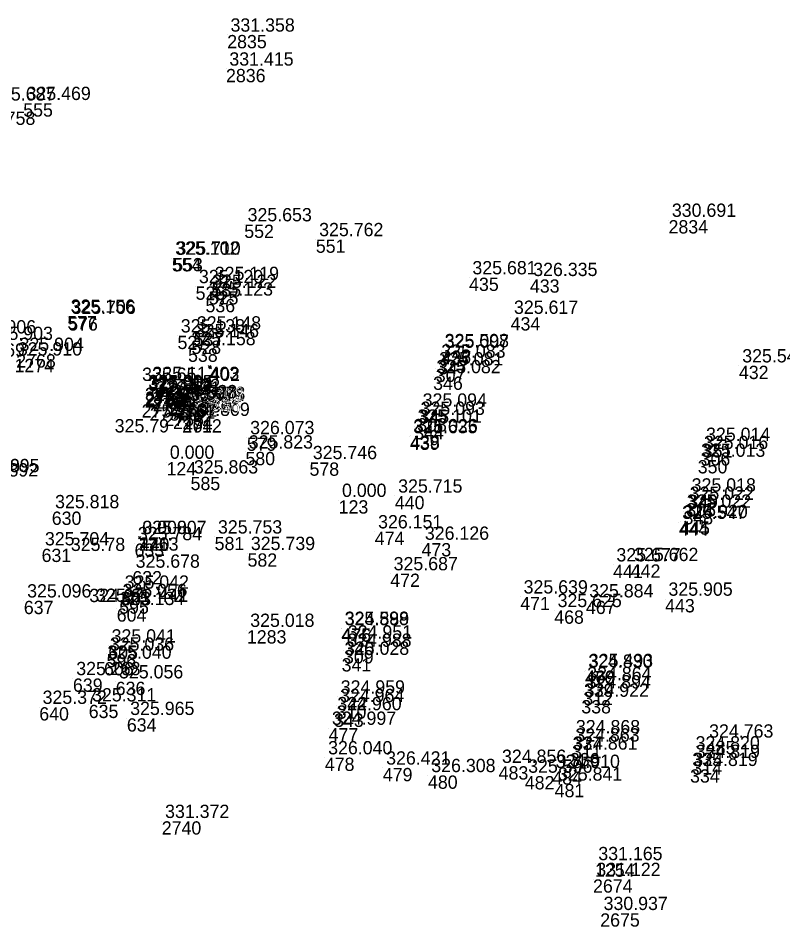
# Model space of a CAD drawing. Extents: x -829398 to -819400, y -1074439 to -1067977.
# Drawn here: x -823231.7 to -823162.7, y -1070433.4 to -1070351.4 of the extents above; entities that cross this region are included whole.
import ezdxf

# ---------------------------------------------------------------- set-up
doc = ezdxf.new("R2010")
doc.units = 0
doc.layers.add('Vrstva 60', color=7, linetype='Continuous')
doc.layers.add('Vrstva 61', color=7, linetype='Continuous')

msp = doc.modelspace()

# ---------------------------------------------------------------- linework, layer by layer
at = {"layer": 'Vrstva 60'}
for p, q in [((-823212.841, -1070352.909), (-823212.841, -1070352.909)), ((-823212.947, -1070355.975), (-823212.947, -1070355.975)), ((-823231.262, -1070359.081), (-823231.262, -1070359.081)), ((-823172.985, -1070369.629), (-823172.985, -1070369.629)), ((-823211.301, -1070370.035), (-823211.301, -1070370.035)), ((-823204.837, -1070371.375), (-823204.837, -1070371.375)), ((-823217.838, -1070373.055), (-823217.838, -1070373.055)), ((-823217.725, -1070373.046), (-823217.725, -1070373.046)), ((-823214.262, -1070375.333), (-823214.262, -1070375.333)), ((-823190.998, -1070374.82), (-823190.998, -1070374.82)), ((-823185.505, -1070374.974), (-823185.505, -1070374.974)), ((-823215.694, -1070375.616), (-823215.694, -1070375.616)), ((-823214.5, -1070376.041), (-823214.5, -1070376.041)), ((-823214.805, -1070376.743), (-823214.805, -1070376.743)), ((-823227.278, -1070378.293), (-823227.278, -1070378.293)), ((-823227.202, -1070378.395), (-823227.202, -1070378.395)), ((-823187.244, -1070378.389), (-823187.244, -1070378.389)), ((-823217.333, -1070380.068), (-823217.333, -1070380.068)), ((-823215.883, -1070379.806), (-823215.883, -1070379.806)), ((-823216.069, -1070380.508), (-823216.069, -1070380.508)), ((-823216.376, -1070381.22), (-823216.376, -1070381.22)), ((-823193.497, -1070381.399), (-823193.497, -1070381.399)), ((-823193.492, -1070381.455), (-823193.492, -1070381.455)), ((-823214.433, -1070382.866), (-823214.533, -1070382.766)), ((-823214.374, -1070382.942), (-823214.474, -1070382.842)), ((-823214.433, -1070382.866), (-823214.333, -1070382.766)), ((-823214.374, -1070382.942), (-823214.274, -1070382.842)), ((-823193.808, -1070382.347), (-823193.808, -1070382.347)), ((-823166.63, -1070382.775), (-823166.63, -1070382.775)), ((-823214.433, -1070382.866), (-823214.533, -1070382.966)), ((-823214.374, -1070382.942), (-823214.474, -1070383.042)), ((-823214.433, -1070382.866), (-823214.333, -1070382.966)), ((-823214.374, -1070382.942), (-823214.274, -1070383.042)), ((-823194.005, -1070383.043), (-823194.005, -1070383.043)), ((-823194.243, -1070383.75), (-823194.243, -1070383.75)), ((-823220.258, -1070385.1), (-823220.258, -1070385.1)), ((-823220.244, -1070385.225), (-823220.244, -1070385.225)), ((-823220.278, -1070385.352), (-823220.278, -1070385.352)), ((-823219.577, -1070385.456), (-823219.577, -1070385.456)), ((-823219.561, -1070385.675), (-823219.561, -1070385.675)), ((-823218.045, -1070386.01), (-823218.045, -1070386.01)), ((-823220.565, -1070386.248), (-823220.565, -1070386.248)), ((-823219.828, -1070386.532), (-823219.828, -1070386.532)), ((-823218.223, -1070386.155), (-823218.223, -1070386.155)), ((-823217.499, -1070386.354), (-823217.499, -1070386.354)), ((-823217.396, -1070386.243), (-823217.396, -1070386.243)), ((-823217.307, -1070386.171), (-823217.307, -1070386.171)), ((-823195.489, -1070386.767), (-823195.489, -1070386.767)), ((-823218.514, -1070387.011), (-823218.514, -1070387.011)), ((-823217.739, -1070387.283), (-823217.739, -1070387.283)), ((-823216.842, -1070387.595), (-823216.942, -1070387.495)), ((-823216.842, -1070387.595), (-823216.942, -1070387.695)), ((-823216.903, -1070387.602), (-823216.903, -1070387.602)), ((-823216.842, -1070387.595), (-823216.742, -1070387.495)), ((-823216.842, -1070387.595), (-823216.742, -1070387.695)), ((-823195.677, -1070387.508), (-823195.677, -1070387.508)), ((-823195.951, -1070388.217), (-823195.951, -1070388.217)), ((-823211.067, -1070389.255), (-823211.067, -1070389.255)), ((-823196.338, -1070389.168), (-823196.338, -1070389.168)), ((-823196.314, -1070389.08), (-823196.314, -1070389.08)), ((-823169.897, -1070389.862), (-823169.897, -1070389.862)), ((-823211.195, -1070390.552), (-823211.195, -1070390.552)), ((-823170.088, -1070390.59), (-823170.088, -1070390.59)), ((-823218.32, -1070391.474), (-823218.32, -1070391.474)), ((-823205.41, -1070391.507), (-823205.41, -1070391.507)), ((-823170.347, -1070391.294), (-823170.347, -1070391.294)), ((-823216.149, -1070392.804), (-823216.149, -1070392.804)), ((-823202.774, -1070394.918), (-823202.774, -1070394.918)), ((-823197.701, -1070394.53), (-823197.701, -1070394.53)), ((-823171.198, -1070394.434), (-823171.198, -1070394.434)), ((-823228.685, -1070395.941), (-823228.685, -1070395.941)), ((-823171.635, -1070395.893), (-823171.635, -1070395.893)), ((-823171.38, -1070395.18), (-823171.38, -1070395.18)), ((-823172.055, -1070396.903), (-823172.055, -1070396.903)), ((-823171.931, -1070396.83), (-823171.931, -1070396.83)), ((-823220.745, -1070398.299), (-823220.845, -1070398.199)), ((-823220.745, -1070398.299), (-823220.845, -1070398.399)), ((-823220.809, -1070398.269), (-823220.809, -1070398.269)), ((-823220.808, -1070398.265), (-823220.808, -1070398.265)), ((-823220.745, -1070398.299), (-823220.645, -1070398.199)), ((-823220.745, -1070398.299), (-823220.645, -1070398.399)), ((-823213.976, -1070398.223), (-823213.976, -1070398.223)), ((-823199.516, -1070397.758), (-823199.516, -1070397.758)), ((-823221.209, -1070398.824), (-823221.209, -1070398.824)), ((-823195.292, -1070398.787), (-823195.292, -1070398.787)), ((-823229.605, -1070399.293), (-823229.605, -1070399.293)), ((-823211.005, -1070399.713), (-823211.005, -1070399.713)), ((-823177.993, -1070400.742), (-823177.993, -1070400.742)), ((-823176.394, -1070400.709), (-823176.394, -1070400.709)), ((-823221.408, -1070401.311), (-823221.408, -1070401.311)), ((-823198.113, -1070401.544), (-823198.113, -1070401.544)), ((-823222.398, -1070403.202), (-823222.398, -1070403.202)), ((-823219.079, -1070402.914), (-823219.179, -1070402.814)), ((-823219.079, -1070402.914), (-823219.179, -1070403.014)), ((-823219.048, -1070402.897), (-823219.148, -1070402.797)), ((-823219.048, -1070402.897), (-823219.148, -1070402.997)), ((-823219.079, -1070402.914), (-823218.979, -1070402.814)), ((-823219.079, -1070402.914), (-823218.979, -1070403.014)), ((-823219.048, -1070402.897), (-823218.948, -1070402.797)), ((-823219.048, -1070402.897), (-823218.948, -1070402.997)), ((-823231.208, -1070403.998), (-823231.208, -1070403.998)), ((-823222.592, -1070403.962), (-823222.592, -1070403.962)), ((-823186.374, -1070403.639), (-823186.374, -1070403.639)), ((-823180.448, -1070403.988), (-823180.448, -1070403.988)), ((-823173.294, -1070403.841), (-823173.294, -1070403.841)), ((-823222.816, -1070404.678), (-823222.816, -1070404.678)), ((-823183.305, -1070404.867), (-823183.305, -1070404.867)), ((-823202.534, -1070406.471), (-823202.534, -1070406.471)), ((-823202.514, -1070406.509), (-823202.514, -1070406.509)), ((-823211.061, -1070406.654), (-823211.061, -1070406.654)), ((-823223.582, -1070408.066), (-823223.582, -1070408.066)), ((-823202.248, -1070407.708), (-823202.248, -1070407.708)), ((-823223.738, -1070408.799), (-823223.738, -1070408.799)), ((-823202.295, -1070408.45), (-823202.295, -1070408.45)), ((-823223.966, -1070409.529), (-823223.966, -1070409.529)), ((-823202.507, -1070409.177), (-823202.507, -1070409.177)), ((-823180.538, -1070410.345), (-823180.538, -1070410.345)), ((-823180.486, -1070410.283), (-823180.486, -1070410.283)), ((-823226.773, -1070411.01), (-823226.773, -1070411.01)), ((-823222.911, -1070411.303), (-823222.911, -1070411.303)), ((-823180.627, -1070411.467), (-823180.627, -1070411.467)), ((-823180.685, -1070412.211), (-823180.685, -1070412.211)), ((-823202.889, -1070412.677), (-823202.889, -1070412.677)), ((-823180.862, -1070412.964), (-823180.862, -1070412.964)), ((-823229.813, -1070413.602), (-823229.813, -1070413.602)), ((-823225.345, -1070413.383), (-823225.345, -1070413.383)), ((-823202.951, -1070413.442), (-823202.951, -1070413.442)), ((-823221.903, -1070414.607), (-823221.903, -1070414.607)), ((-823203.192, -1070414.178), (-823203.192, -1070414.178)), ((-823203.685, -1070415.495), (-823203.685, -1070415.495)), ((-823181.652, -1070416.262), (-823181.652, -1070416.262)), ((-823181.701, -1070417.006), (-823181.701, -1070417.006)), ((-823169.619, -1070416.65), (-823169.619, -1070416.65)), ((-823181.892, -1070417.737), (-823181.892, -1070417.737)), ((-823170.843, -1070417.721), (-823170.843, -1070417.721)), ((-823204.026, -1070418.16), (-823204.026, -1070418.16)), ((-823188.325, -1070418.933), (-823188.325, -1070418.933)), ((-823170.832, -1070418.488), (-823170.832, -1070418.488)), ((-823198.787, -1070419.087), (-823198.787, -1070419.087)), ((-823194.71, -1070419.766), (-823194.71, -1070419.766)), ((-823183.478, -1070419.387), (-823183.478, -1070419.387)), ((-823171.04, -1070419.212), (-823171.04, -1070419.212)), ((-823185.965, -1070419.823), (-823185.965, -1070419.823)), ((-823183.267, -1070420.535), (-823183.267, -1070420.535)), ((-823218.751, -1070423.906), (-823218.751, -1070423.906)), ((-823179.626, -1070427.715), (-823179.626, -1070427.715)), ((-823179.804, -1070429.148), (-823179.804, -1070429.148)), ((-823179.152, -1070432.216), (-823179.152, -1070432.216))]:
    msp.add_line(p, q, dxfattribs=at)

# ---------------------------------------------------------------- texts
for s, p in [('2835', (-823212.841, -1070354.109)), ('2836', (-823212.947, -1070357.175)), ('555', (-823231.262, -1070360.281)), ('2834', (-823172.985, -1070370.829)), ('552', (-823211.301, -1070371.235)), ('551', (-823204.837, -1070372.575)), ('554', (-823217.838, -1070374.255)), ('553', (-823217.725, -1070374.246)), ('535', (-823214.262, -1070376.533)), ('435', (-823190.998, -1070376.02)), ('433', (-823185.505, -1070376.174)), ('526', (-823215.694, -1070376.816)), ('525', (-823214.5, -1070377.241)), ('536', (-823214.805, -1070377.943)), ('577', (-823227.278, -1070379.493)), ('576', (-823227.202, -1070379.595)), ('434', (-823187.244, -1070379.589)), ('527', (-823217.333, -1070381.268)), ('537', (-823215.883, -1070381.006)), ('2769', (-823234.679, -1070381.947)), ('538', (-823216.376, -1070382.42)), ('528', (-823216.069, -1070381.708)), ('2768', (-823231.895, -1070382.936)), ('436', (-823193.497, -1070382.599)), ('437', (-823193.492, -1070382.655)), ('1274', (-823232.05, -1070383.354)), ('403', (-823214.433, -1070384.066)), ('347', (-823193.808, -1070383.547)), ('432', (-823166.63, -1070383.975)), ('402', (-823214.374, -1070384.142)), ('307', (-823194.005, -1070384.243)), ('346', (-823194.243, -1070384.95)), ('2763', (-823220.258, -1070386.3)), ('2764', (-823220.244, -1070386.425)), ('2758', (-823220.278, -1070386.552)), ('2765', (-823219.577, -1070386.656)), ('2759', (-823219.561, -1070386.875)), ('2760', (-823218.223, -1070387.355)), ('2766', (-823218.045, -1070387.21)), ('2757', (-823220.565, -1070387.448)), ('2756', (-823219.828, -1070387.732)), ('2761', (-823217.499, -1070387.554)), ('2767', (-823217.396, -1070387.443)), ('2762', (-823217.307, -1070387.371)), ('345', (-823195.489, -1070387.967)), ('2755', (-823218.514, -1070388.211)), ('2754', (-823217.739, -1070388.483)), ('2712', (-823216.903, -1070388.802)), ('404', (-823216.842, -1070388.795)), ('308', (-823195.677, -1070388.708)), ('344', (-823195.951, -1070389.417)), ('579', (-823211.067, -1070390.455)), ('439', (-823196.338, -1070390.368)), ('438', (-823196.314, -1070390.28)), ('351', (-823169.897, -1070391.062)), ('580', (-823211.195, -1070391.752)), ('306', (-823170.088, -1070391.79)), ('124', (-823218.32, -1070392.674)), ('578', (-823205.41, -1070392.707)), ('350', (-823170.347, -1070392.494)), ('585', (-823216.149, -1070394.004)), ('123', (-823202.774, -1070396.118)), ('440', (-823197.701, -1070395.73)), ('305', (-823171.38, -1070396.38)), ('349', (-823171.198, -1070395.634)), ('630', (-823228.685, -1070397.141)), ('348', (-823171.635, -1070397.093)), ('444', (-823172.055, -1070398.103)), ('445', (-823171.931, -1070398.03)), ('2713', (-823220.809, -1070399.469)), ('440', (-823220.745, -1070399.499)), ('126', (-823220.808, -1070399.465)), ('581', (-823213.976, -1070399.423)), ('474', (-823199.516, -1070398.958)), ('633', (-823221.209, -1070400.024)), ('473', (-823195.292, -1070399.987)), ('631', (-823229.605, -1070400.493)), ('582', (-823211.005, -1070400.913)), ('441', (-823177.993, -1070401.942)), ('442', (-823176.394, -1070401.909)), ('632', (-823221.408, -1070402.511)), ('472', (-823198.113, -1070402.744)), ('603', (-823222.398, -1070404.402)), ('442', (-823219.079, -1070404.114)), ('441', (-823219.048, -1070404.097)), ('637', (-823231.208, -1070405.198)), ('595', (-823222.592, -1070405.162)), ('471', (-823186.374, -1070404.839)), ('467', (-823180.448, -1070405.188)), ('443', (-823173.294, -1070405.041)), ('604', (-823222.816, -1070405.878)), ('468', (-823183.305, -1070406.067)), ('1283', (-823211.061, -1070407.854)), ('475', (-823202.534, -1070407.671)), ('476', (-823202.514, -1070407.709)), ('605', (-823223.582, -1070409.266)), ('340', (-823202.248, -1070408.908)), ('596', (-823223.738, -1070409.999)), ('309', (-823202.295, -1070409.65)), ('606', (-823223.966, -1070410.729)), ('341', (-823202.507, -1070410.377)), ('470', (-823180.538, -1070411.545)), ('469', (-823180.486, -1070411.483)), ('639', (-823226.773, -1070412.21)), ('636', (-823222.911, -1070412.503)), ('339', (-823180.627, -1070412.667)), ('312', (-823180.685, -1070413.411)), ('342', (-823202.889, -1070413.877)), ('338', (-823180.862, -1070414.164)), ('640', (-823229.813, -1070414.802)), ('635', (-823225.345, -1070414.583)), ('310', (-823202.951, -1070414.642)), ('634', (-823221.903, -1070415.807)), ('343', (-823203.192, -1070415.378)), ('477', (-823203.685, -1070416.695)), ('337', (-823181.652, -1070417.462)), ('311', (-823181.701, -1070418.206)), ('485', (-823169.619, -1070417.85)), ('336', (-823181.892, -1070418.937)), ('335', (-823170.843, -1070418.921)), ('478', (-823204.026, -1070419.36)), ('483', (-823188.325, -1070420.133)), ('314', (-823170.832, -1070419.688)), ('479', (-823198.787, -1070420.287)), ('480', (-823194.71, -1070420.966)), ('484', (-823183.478, -1070420.587)), ('334', (-823171.04, -1070420.412)), ('482', (-823185.965, -1070421.023)), ('481', (-823183.267, -1070421.735)), ('2740', (-823218.751, -1070425.106)), ('1254', (-823179.626, -1070428.915)), ('2674', (-823179.804, -1070430.348)), ('2675', (-823179.152, -1070433.416))]:
    msp.add_text(s, height=1.2, dxfattribs=at).set_placement(p)
at = {"layer": 'Vrstva 61'}
for s, p in [('331.358', (-823212.541, -1070352.609)), ('331.415', (-823212.647, -1070355.675)), ('325.687', (-823234.162, -1070358.83)), ('325.469', (-823230.962, -1070358.781)), ('325.758', (-823235.969, -1070361.024)), ('325.653', (-823211.001, -1070369.735)), ('330.691', (-823172.685, -1070369.329)), ('325.762', (-823204.537, -1070371.075)), ('325.102', (-823217.538, -1070372.755)), ('325.710', (-823217.425, -1070372.746)), ('325.119', (-823213.962, -1070375.033)), ('325.681', (-823190.698, -1070374.52)), ('326.335', (-823185.205, -1070374.674)), ('325.120', (-823215.394, -1070375.316)), ('325.122', (-823214.2, -1070375.741)), ('325.123', (-823214.505, -1070376.443)), ('325.156', (-823226.978, -1070377.993)), ('325.706', (-823226.902, -1070378.095)), ('325.617', (-823186.944, -1070378.089)), ('325.906', (-823235.9, -1070379.857)), ('325.138', (-823217.033, -1070379.768)), ('325.148', (-823215.583, -1070379.506)), ('325.903', (-823234.379, -1070380.447)), ('325.146', (-823215.769, -1070380.208)), ('325.904', (-823231.595, -1070381.436)), ('325.158', (-823216.076, -1070380.92)), ('325.598', (-823193.197, -1070381.099)), ('325.007', (-823193.192, -1070381.155)), ('325.910', (-823231.75, -1070381.854)), ('325.083', (-823193.508, -1070382.047)), ('325.081', (-823193.705, -1070382.743)), ('325.548', (-823166.33, -1070382.475)), ('325.11', (-823219.601, -1070384.066)), ('325.082', (-823193.943, -1070383.45)), ('325.65', (-823220.525, -1070384.142)), ('325.805', (-823219.958, -1070384.8)), ('325.812', (-823219.978, -1070385.052)), ('327.064', (-823219.944, -1070384.925)), ('327.532', (-823219.277, -1070385.156)), ('326.521', (-823219.261, -1070385.375)), ('327.523', (-823217.745, -1070385.71)), ('325.850', (-823220.265, -1070385.948)), ('326.528', (-823219.528, -1070386.232)), ('326.507', (-823217.923, -1070385.855)), ('325.775', (-823217.199, -1070386.054)), ('327.002', (-823217.096, -1070385.943)), ('325.768', (-823217.007, -1070385.871)), ('325.094', (-823195.189, -1070386.467)), ('326.516', (-823218.214, -1070386.711)), ('325.836', (-823217.439, -1070386.983)), ('325.809', (-823216.603, -1070387.302)), ('325.093', (-823195.377, -1070387.208)), ('325.101', (-823195.651, -1070387.917)), ('325.79', (-823223.002, -1070388.795)), ('326.073', (-823210.767, -1070388.955)), ('325.635', (-823196.038, -1070388.868)), ('325.026', (-823196.014, -1070388.78)), ('325.014', (-823169.597, -1070389.562)), ('325.823', (-823210.895, -1070390.252)), ('325.016', (-823169.788, -1070390.29)), ('0.000', (-823218.02, -1070391.174)), ('325.746', (-823205.11, -1070391.207)), ('325.013', (-823170.047, -1070390.994)), ('325.892', (-823235.716, -1070392.773)), ('325.895', (-823235.592, -1070392.385)), ('0.000', (-823235.593, -1070392.387)), ('325.863', (-823215.849, -1070392.504)), ('0.000', (-823202.474, -1070394.618)), ('325.715', (-823197.401, -1070394.23)), ('325.018', (-823170.898, -1070394.134)), ('325.022', (-823171.08, -1070394.88)), ('325.818', (-823228.385, -1070395.641)), ('325.022', (-823171.335, -1070395.593)), ('325.547', (-823171.755, -1070396.603)), ('324.920', (-823171.631, -1070396.53)), ('325.807', (-823220.509, -1070397.969)), ('0.000', (-823220.508, -1070397.965)), ('325.753', (-823213.676, -1070397.923)), ('326.151', (-823199.216, -1070397.458)), ('325.784', (-823220.909, -1070398.524)), ('326.126', (-823194.992, -1070398.487)), ('325.704', (-823229.305, -1070398.993)), ('325.78', (-823226.962, -1070399.499)), ('325.739', (-823210.705, -1070399.413)), ('325.677', (-823177.693, -1070400.442)), ('325.662', (-823176.094, -1070400.409)), ('325.678', (-823221.108, -1070401.011)), ('325.687', (-823197.813, -1070401.244)), ('325.042', (-823222.098, -1070402.902)), ('325.096', (-823230.908, -1070403.698)), ('325.056', (-823222.292, -1070403.662)), ('325.639', (-823186.074, -1070403.339)), ('325.884', (-823180.148, -1070403.688)), ('325.905', (-823172.994, -1070403.541)), ('324.97', (-823225.296, -1070404.114)), ('325.61', (-823224.679, -1070404.097)), ('325.134', (-823222.516, -1070404.378)), ('325.625', (-823183.005, -1070404.567)), ('325.598', (-823202.234, -1070406.171)), ('324.889', (-823202.214, -1070406.209)), ('325.018', (-823210.761, -1070406.354)), ('325.041', (-823223.282, -1070407.766)), ('324.951', (-823201.948, -1070407.408)), ('325.036', (-823223.438, -1070408.499)), ('324.988', (-823201.995, -1070408.15)), ('325.040', (-823223.666, -1070409.229)), ('325.028', (-823202.207, -1070408.877)), ('324.830', (-823180.238, -1070410.045)), ('325.493', (-823180.186, -1070409.983)), ('325.268', (-823226.473, -1070410.71)), ('325.056', (-823222.611, -1070411.003)), ('324.894', (-823180.385, -1070411.911)), ('324.864', (-823180.327, -1070411.167)), ('324.959', (-823202.589, -1070412.377)), ('324.922', (-823180.562, -1070412.664)), ('325.372', (-823229.513, -1070413.302)), ('325.311', (-823225.045, -1070413.083)), ('324.964', (-823202.651, -1070413.142)), ('325.965', (-823221.603, -1070414.307)), ('324.960', (-823202.892, -1070413.878)), ('324.997', (-823203.385, -1070415.195)), ('324.868', (-823181.352, -1070415.962)), ('324.863', (-823181.401, -1070416.706)), ('324.763', (-823169.319, -1070416.35)), ('324.861', (-823181.592, -1070417.437)), ('324.820', (-823170.543, -1070417.421)), ('326.040', (-823203.726, -1070417.86)), ('324.819', (-823170.532, -1070418.188)), ('326.421', (-823198.487, -1070418.787)), ('324.856', (-823188.025, -1070418.633)), ('324.910', (-823183.178, -1070419.087)), ('324.819', (-823170.74, -1070418.912)), ('326.308', (-823194.41, -1070419.466)), ('325.596', (-823185.665, -1070419.523)), ('325.841', (-823182.967, -1070420.235)), ('331.372', (-823218.451, -1070423.606)), ('331.165', (-823179.326, -1070427.415)), ('331.122', (-823179.504, -1070428.848)), ('330.937', (-823178.852, -1070431.916))]:
    msp.add_text(s, height=1.2, dxfattribs=at).set_placement(p)

doc.saveas('drawing.dxf')
